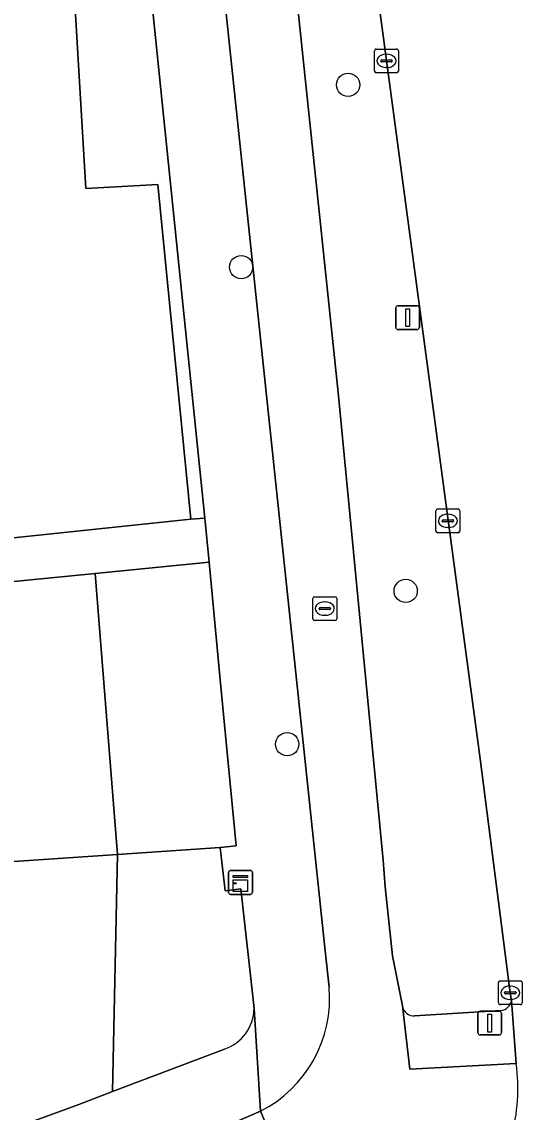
# Model space of a CAD drawing. Extents: x 160554 to 161248, y 385329 to 386506.
# Drawn here: x 161193.92 to 161214.95, y 385364.84 to 385410.64 of the extents above; entities that cross this region are included whole.
import ezdxf

# ---------------------------------------------------------------- set-up
doc = ezdxf.new("R2010")
doc.units = 0
for name, color, linetype in [('IMGEO_Berm_groen', 7, 'Continuous'), ('IMGEO_Boom', 7, 'Continuous'), ('IMGEO_Fietspad_gesloten', 7, 'Continuous'), ('IMGEO_Groenvoorziening', 7, 'Continuous'), ('IMGEO_Kast', 7, 'Continuous'), ('IMGEO_Kolk', 7, 'Continuous'), ('IMGEO_Lichtmast', 7, 'Continuous'), ('IMGEO_Pand', 7, 'Continuous'), ('IMGEO_Rijbaan_regionaal_gesloten', 7, 'Continuous'), ('IMGEO_Rioolput', 7, 'Continuous'), ('IMGEO_Verkeersregelinstallatiepaal', 7, 'Continuous'), ('IMGEO_Voetpad_gesloten', 7, 'Continuous'), ('IMGEO_Voetpad_open', 7, 'Continuous')]:
    doc.layers.add(name, color=color, linetype=linetype)

msp = doc.modelspace()

# ---------------------------------------------------------------- linework, layer by layer
at = {"layer": 'IMGEO_Berm_groen'}
for points in [[(161214.499, 385369.533), (161214.446, 385369.859), (161213.175, 385379.682), (161208.341, 385415.704), (161207.134, 385425.648), (161206.638, 385430.4)], [(161203.715, 385428.436), (161207.209, 385395.073), (161209.109, 385375.432), (161209.191, 385374.309), (161209.492, 385371.406), (161209.91, 385369.306)], [(161210.441, 385368.887), (161214.048, 385369.12)]]:
    msp.add_lwpolyline(points, dxfattribs=at)
for centre, radius, start, end in [((161214.017, 385369.607), 0.488, 273.6404, 351.3229), ((161210.394, 385369.374), 0.489, 187.9867, 275.4609)]:
    msp.add_arc(centre, radius, start, end, dxfattribs=at)
at = {"layer": 'IMGEO_Boom'}
for centre in [(161207.629, 385407.992), (161203.138, 385400.336), (161210.05, 385386.737), (161205.071, 385380.298)]:
    msp.add_circle(centre, 0.489, dxfattribs=at)
at = {"layer": 'IMGEO_Fietspad_gesloten'}
for points in [[(161214.699, 385366.887), (161210.219, 385366.648), (161209.91, 385369.306), (161209.492, 385371.406), (161209.191, 385374.309), (161209.109, 385375.432), (161207.209, 385395.073), (161203.715, 385428.436)], [(161200.691, 385428.101), (161206.666, 385371.615), (161206.834, 385370.098)], [(161202.204, 385360.679), (161202.402, 385360.737), (161202.694, 385360.823), (161205.36, 385361.607), (161203.941, 385364.879), (161203.009, 385364.483), (161202.062, 385364.121), (161186.103, 385358.079), (161182.38, 385356.669), (161178.808, 385355.36)], [(161203.941, 385364.879), (161205.36, 385361.607), (161206.201, 385354.636), (161209.307, 385356.836)]]:
    msp.add_lwpolyline(points, dxfattribs=at)
for centre, radius, start, end in [((161201.513, 385369.636), 5.341, 297.0394, 4.9596), ((161206.998, 385365.856), 7.77, 344.551, 7.6271)]:
    msp.add_arc(centre, radius, start, end, dxfattribs=at)
at = {"layer": 'IMGEO_Groenvoorziening'}
for points in [[(161195.038, 385420.575), (161190.378, 385420.346), (161190.533, 385418.438), (161195.715, 385418.744), (161196.608, 385403.632), (161199.632, 385403.81), (161201.016, 385389.753), (161201.606, 385389.796), (161198.773, 385417.364)], [(161190.837, 385375.222), (161192.737, 385375.319), (161197.939, 385375.671), (161196.994, 385387.473)], [(161196.994, 385387.473), (161192.159, 385386.997), (161192.422, 385381.688), (161192.644, 385377.22)], [(161203.676, 385369.2), (161203.127, 385374.228), (161202.46, 385374.144), (161202.254, 385375.963), (161197.939, 385375.671), (161197.726, 385365.709), (161202.429, 385367.493)]]:
    msp.add_lwpolyline(points, dxfattribs=at)
for points in [[(161202.255, 385382.996), (161201.785, 385387.944), (161196.994, 385387.473), (161197.939, 385375.671), (161202.254, 385375.963), (161202.926, 385376.036)], [(161197.939, 385375.671), (161192.737, 385375.319), (161193.291, 385364.062), (161196.311, 385365.172), (161197.726, 385365.709)]]:
    msp.add_lwpolyline(points, close=True, dxfattribs=at)
msp.add_arc((161201.851, 385369.224), 1.826, 288.4702, 359.232, dxfattribs=at)
at = {"layer": 'IMGEO_Kast'}
for p, q in [((161202.605, 385374.066), (161202.605, 385374.907)), ((161202.605, 385374.907), (161202.605, 385374.066)), ((161202.68, 385374.991), (161203.521, 385374.991)), ((161203.521, 385374.991), (161202.68, 385374.991)), ((161203.605, 385374.916), (161203.605, 385374.075)), ((161203.605, 385374.075), (161203.605, 385374.916)), ((161203.53, 385373.991), (161202.689, 385373.991)), ((161202.689, 385373.991), (161203.53, 385373.991))]:
    msp.add_line(p, q, dxfattribs=at)
for points in [[(161202.8, 385374.781), (161203.4, 385374.781), (161203.4, 385374.696), (161202.8, 385374.696), (161202.8, 385374.781)], [(161202.8, 385374.606), (161203.4, 385374.606), (161203.4, 385374.117), (161202.8, 385374.117), (161202.8, 385374.606)]]:
    msp.add_lwpolyline(points, dxfattribs=at)
msp.add_circle((161202.884, 385374.455), 0.0377, dxfattribs=at)
for centre, start, end in [((161202.683, 385374.913), 92.4484, 184.2845), ((161202.683, 385374.913), 92.4484, 184.2845), ((161203.527, 385374.913), 2.4484, 94.2845), ((161203.527, 385374.913), 2.4484, 94.2845), ((161202.683, 385374.069), 182.4484, 274.2845), ((161202.683, 385374.069), 182.4484, 274.2845), ((161203.527, 385374.069), 272.4484, 4.2845), ((161203.527, 385374.069), 272.4484, 4.2845)]:
    msp.add_arc(centre, 0.0779, start, end, dxfattribs=at)
at = {"layer": 'IMGEO_Kolk'}
for p, q in [((161208.741, 385408.571), (161208.741, 385409.423)), ((161208.816, 385409.497), (161209.668, 385409.497)), ((161209.229, 385409.277), (161209.254, 385409.277)), ((161209.742, 385409.423), (161209.742, 385408.571)), ((161209, 385408.991), (161209, 385409.003)), ((161209.438, 385408.954), (161209.04, 385408.954)), ((161209.043, 385409.04), (161209.441, 385409.04)), ((161209.252, 385408.717), (161209.227, 385408.717)), ((161209.484, 385409.003), (161209.484, 385408.991)), ((161209.668, 385408.497), (161208.816, 385408.497)), ((161211.323, 385389.252), (161211.323, 385390.104)), ((161211.398, 385390.178), (161212.25, 385390.178)), ((161211.811, 385389.958), (161211.836, 385389.958)), ((161212.324, 385390.104), (161212.324, 385389.252)), ((161211.582, 385389.672), (161211.582, 385389.684)), ((161212.02, 385389.635), (161211.622, 385389.635)), ((161211.625, 385389.721), (161212.023, 385389.721)), ((161212.066, 385389.684), (161212.066, 385389.672)), ((161212.25, 385389.178), (161211.398, 385389.178)), ((161211.834, 385389.398), (161211.809, 385389.398)), ((161213.945, 385369.433), (161213.945, 385370.285)), ((161214.02, 385370.359), (161214.872, 385370.359)), ((161214.946, 385370.285), (161214.946, 385369.433)), ((161214.204, 385369.853), (161214.204, 385369.865)), ((161214.642, 385369.816), (161214.244, 385369.816)), ((161214.247, 385369.902), (161214.645, 385369.902)), ((161214.433, 385370.139), (161214.458, 385370.139)), ((161214.688, 385369.865), (161214.688, 385369.853)), ((161214.872, 385369.359), (161214.02, 385369.359)), ((161214.456, 385369.579), (161214.431, 385369.579))]:
    msp.add_line(p, q, dxfattribs=at)
for points in [[(161208.741, 385408.571), (161208.741, 385409.423)], [(161208.816, 385409.497), (161209.668, 385409.497)], [(161209.742, 385409.423), (161209.742, 385408.571)], [(161209.668, 385408.497), (161208.816, 385408.497)], [(161211.323, 385389.252), (161211.323, 385390.104)], [(161211.398, 385390.178), (161212.25, 385390.178)], [(161212.324, 385390.104), (161212.324, 385389.252)], [(161212.25, 385389.178), (161211.398, 385389.178)], [(161213.945, 385369.433), (161213.945, 385370.285)], [(161214.02, 385370.359), (161214.872, 385370.359)], [(161214.946, 385370.285), (161214.946, 385369.433)], [(161214.872, 385369.359), (161214.02, 385369.359)]]:
    msp.add_lwpolyline(points, dxfattribs=at)
for centre, radius, start, end in [((161208.818, 385409.421), 0.0765, 91.552, 178.448), ((161208.818, 385409.421), 0.0765, 91.552, 178.448), ((161209.666, 385409.421), 0.0765, 1.552, 88.448), ((161209.666, 385409.421), 0.0765, 1.552, 88.448), ((161209.04, 385409), 0.0403, 85.8775, 175.7526), ((161209.037, 385408.99), 0.0366, 178.938, 274.7102), ((161209.441, 385408.997), 0.043, 264.8664, 352.4533), ((161209.445, 385409.002), 0.0386, 1.7309, 96.639), ((161208.818, 385408.573), 0.0765, 181.552, 268.448), ((161208.818, 385408.573), 0.0765, 181.552, 268.448), ((161209.666, 385408.573), 0.0765, 271.552, 358.448), ((161209.666, 385408.573), 0.0765, 271.552, 358.448), ((161211.4, 385390.102), 0.0765, 91.552, 178.448), ((161211.4, 385390.102), 0.0765, 91.552, 178.448), ((161212.248, 385390.102), 0.0765, 1.552, 88.448), ((161212.248, 385390.102), 0.0765, 1.552, 88.448), ((161211.622, 385389.681), 0.0403, 85.8775, 175.7526), ((161211.619, 385389.671), 0.0366, 178.938, 274.7102), ((161212.023, 385389.678), 0.043, 264.8664, 352.4533), ((161212.027, 385389.683), 0.0386, 1.7309, 96.639), ((161211.4, 385389.254), 0.0765, 181.552, 268.448), ((161211.4, 385389.254), 0.0765, 181.552, 268.448), ((161212.248, 385389.254), 0.0765, 271.552, 358.448), ((161212.248, 385389.254), 0.0765, 271.552, 358.448), ((161214.022, 385370.283), 0.0765, 91.552, 178.448), ((161214.022, 385370.283), 0.0765, 91.552, 178.448), ((161214.87, 385370.283), 0.0765, 1.552, 88.448), ((161214.87, 385370.283), 0.0765, 1.552, 88.448), ((161214.244, 385369.862), 0.0403, 85.8775, 175.7526), ((161214.241, 385369.852), 0.0366, 178.938, 274.7102), ((161214.645, 385369.859), 0.043, 264.8664, 352.4533), ((161214.649, 385369.864), 0.0386, 1.7309, 96.639), ((161214.022, 385369.435), 0.0765, 181.552, 268.448), ((161214.022, 385369.435), 0.0765, 181.552, 268.448), ((161214.87, 385369.435), 0.0765, 271.552, 358.448), ((161214.87, 385369.435), 0.0765, 271.552, 358.448)]:
    msp.add_arc(centre, radius, start, end, dxfattribs=at)
for centre, major_axis, ratio, start_param, end_param in [((161209.228, 385408.997), (-0.387, 0.002), 0.722429, 4.712389, 7.853982), ((161209.253, 385408.997), (-0.39, 0.002), 0.717154, 1.570796, 4.712389), ((161211.81, 385389.678), (-0.387, 0.002), 0.722429, 4.712389, 7.853982), ((161211.835, 385389.678), (-0.39, 0.002), 0.717154, 1.570796, 4.712389), ((161214.432, 385369.859), (-0.387, 0.002), 0.722429, 4.712389, 7.853982), ((161214.457, 385369.859), (-0.39, 0.002), 0.717154, 1.570796, 4.712389)]:
    msp.add_ellipse(centre, major_axis=major_axis, ratio=ratio, start_param=start_param, end_param=end_param, dxfattribs=at)
at = {"layer": 'IMGEO_Lichtmast'}
for p, q in [((161209.734, 385398.712), (161210.524, 385398.712)), ((161210.524, 385398.712), (161209.734, 385398.712)), ((161209.634, 385397.812), (161209.634, 385398.612)), ((161209.634, 385398.612), (161209.634, 385397.812)), ((161210.624, 385398.612), (161210.624, 385397.812)), ((161210.624, 385397.812), (161210.624, 385398.612)), ((161210.524, 385397.712), (161209.734, 385397.712)), ((161209.734, 385397.712), (161210.524, 385397.712))]:
    msp.add_line(p, q, dxfattribs=at)
msp.add_lwpolyline([(161210.054, 385398.587), (161210.204, 385398.587), (161210.204, 385397.837), (161210.054, 385397.837), (161210.054, 385398.587)], dxfattribs=at)
for centre, start, end in [((161209.734, 385398.612), 90, 180), ((161209.734, 385398.612), 90, 180), ((161210.524, 385398.612), 0, 90), ((161210.524, 385398.612), 360, 90), ((161209.734, 385397.812), 180, 270), ((161209.734, 385397.812), 180, 270), ((161210.524, 385397.812), 270, 0), ((161210.524, 385397.812), 270, 0)]:
    msp.add_arc(centre, 0.1, start, end, dxfattribs=at)
at = {"layer": 'IMGEO_Pand'}
msp.add_lwpolyline([(161190.338, 385399.186), (161190.483, 385396.722), (161190.361, 385396.714), (161190.835, 385388.685), (161191.954, 385388.802), (161201.016, 385389.753), (161199.632, 385403.81), (161196.608, 385403.632), (161195.715, 385418.744), (161190.533, 385418.438), (161189.559, 385418.38), (161185.164, 385418.12), (161185.121, 385418.838), (161182.284, 385418.67), (161181.261, 385418.61), (161181.094, 385418.6), (161181.139, 385417.841), (161176.94, 385417.593), (161175.965, 385417.535), (161170.378, 385417.205), (161171.057, 385405.725), (161171.509, 385398.073), (161181.351, 385398.655), (161186.866, 385398.981)], close=True, dxfattribs=at)
at = {"layer": 'IMGEO_Rijbaan_regionaal_gesloten'}
msp.add_lwpolyline([(161206.638, 385430.4), (161207.134, 385425.648), (161208.341, 385415.704), (161213.175, 385379.682), (161214.446, 385369.859), (161214.499, 385369.533), (161214.699, 385366.887)], dxfattribs=at)
msp.add_arc((161206.998, 385365.856), 7.77, 344.551, 7.6271, dxfattribs=at)
at = {"layer": 'IMGEO_Rioolput'}
for p, q in [((161206.148, 385385.567), (161206.148, 385386.419)), ((161206.223, 385386.493), (161207.075, 385386.493)), ((161206.636, 385386.273), (161206.661, 385386.273)), ((161207.149, 385386.419), (161207.149, 385385.567)), ((161206.407, 385385.987), (161206.407, 385385.999)), ((161206.845, 385385.95), (161206.447, 385385.95)), ((161206.45, 385386.036), (161206.848, 385386.036)), ((161206.891, 385385.999), (161206.891, 385385.987)), ((161207.075, 385385.493), (161206.223, 385385.493)), ((161206.659, 385385.713), (161206.634, 385385.713))]:
    msp.add_line(p, q, dxfattribs=at)
for points in [[(161206.148, 385385.567), (161206.148, 385386.419)], [(161206.223, 385386.493), (161207.075, 385386.493)], [(161207.149, 385386.419), (161207.149, 385385.567)], [(161207.075, 385385.493), (161206.223, 385385.493)]]:
    msp.add_lwpolyline(points, dxfattribs=at)
for centre, radius, start, end in [((161206.225, 385386.417), 0.0765, 91.552, 178.448), ((161206.225, 385386.417), 0.0765, 91.552, 178.448), ((161207.073, 385386.417), 0.0765, 1.552, 88.448), ((161207.073, 385386.417), 0.0765, 1.552, 88.448), ((161206.447, 385385.996), 0.0403, 85.8775, 175.7526), ((161206.444, 385385.986), 0.0366, 178.938, 274.7102), ((161206.848, 385385.993), 0.043, 264.8664, 352.4533), ((161206.852, 385385.998), 0.0386, 1.7309, 96.639), ((161206.225, 385385.569), 0.0765, 181.552, 268.448), ((161206.225, 385385.569), 0.0765, 181.552, 268.448), ((161207.073, 385385.569), 0.0765, 271.552, 358.448), ((161207.073, 385385.569), 0.0765, 271.552, 358.448)]:
    msp.add_arc(centre, radius, start, end, dxfattribs=at)
for centre, major_axis, ratio, start_param, end_param in [((161206.635, 385385.993), (-0.387, 0.002), 0.722429, 4.712389, 7.853982), ((161206.66, 385385.993), (-0.39, 0.002), 0.717154, 1.570796, 4.712389)]:
    msp.add_ellipse(centre, major_axis=major_axis, ratio=ratio, start_param=start_param, end_param=end_param, dxfattribs=at)
at = {"layer": 'IMGEO_Verkeersregelinstallatiepaal'}
for p, q in [((161213.081, 385368.185), (161213.081, 385368.985)), ((161213.081, 385368.985), (161213.081, 385368.185)), ((161213.181, 385369.085), (161213.971, 385369.085)), ((161213.971, 385369.085), (161213.181, 385369.085)), ((161214.071, 385368.985), (161214.071, 385368.185)), ((161214.071, 385368.185), (161214.071, 385368.985)), ((161213.971, 385368.085), (161213.181, 385368.085)), ((161213.181, 385368.085), (161213.971, 385368.085))]:
    msp.add_line(p, q, dxfattribs=at)
msp.add_lwpolyline([(161213.501, 385368.96), (161213.651, 385368.96), (161213.651, 385368.21), (161213.501, 385368.21), (161213.501, 385368.96)], dxfattribs=at)
for centre, start, end in [((161213.181, 385368.985), 90, 180), ((161213.181, 385368.985), 90, 180), ((161213.971, 385368.985), 0, 90), ((161213.971, 385368.985), 360, 90), ((161213.181, 385368.185), 180, 270), ((161213.181, 385368.185), 180, 270), ((161213.971, 385368.185), 270, 0), ((161213.971, 385368.185), 270, 0)]:
    msp.add_arc(centre, 0.1, start, end, dxfattribs=at)
at = {"layer": 'IMGEO_Voetpad_gesloten'}
for points in [[(161209.91, 385369.306), (161210.219, 385366.648), (161214.699, 385366.887), (161214.499, 385369.533)], [(161214.048, 385369.12), (161210.441, 385368.887)]]:
    msp.add_lwpolyline(points, dxfattribs=at)
for centre, radius, start, end in [((161214.017, 385369.607), 0.488, 273.6404, 351.3229), ((161210.394, 385369.374), 0.489, 187.9867, 275.4609)]:
    msp.add_arc(centre, radius, start, end, dxfattribs=at)
at = {"layer": 'IMGEO_Voetpad_open'}
for points in [[(161183.034, 385538.967), (161185.558, 385519.757), (161188.153, 385500), (161197.395, 385429.557), (161197.724, 385427.053), (161197.747, 385426.954), (161198.773, 385417.53), (161198.773, 385417.364), (161201.606, 385389.796), (161201.785, 385387.944), (161202.255, 385382.996), (161202.926, 385376.036), (161202.254, 385375.963), (161202.46, 385374.144), (161203.127, 385374.228), (161203.676, 385369.2), (161203.941, 385364.879)], [(161206.834, 385370.098), (161206.666, 385371.615), (161200.691, 385428.101)], [(161202.062, 385364.121), (161203.009, 385364.483), (161203.941, 385364.879), (161203.676, 385369.2)], [(161202.429, 385367.493), (161197.726, 385365.709), (161196.311, 385365.172), (161193.291, 385364.062), (161179.751, 385359.083), (161178.593, 385358.657), (161176.475, 385357.972), (161171.66, 385356.979), (161169.765, 385353.482), (161172.692, 385353.922), (161173.832, 385354.105)]]:
    msp.add_lwpolyline(points, dxfattribs=at)
msp.add_lwpolyline([(161201.606, 385389.796), (161201.016, 385389.753), (161191.954, 385388.802), (161192.159, 385386.997), (161196.994, 385387.473), (161201.785, 385387.944)], close=True, dxfattribs=at)
for centre, radius, start, end in [((161201.513, 385369.636), 5.341, 297.0394, 4.9596), ((161201.851, 385369.224), 1.826, 288.4702, 359.232)]:
    msp.add_arc(centre, radius, start, end, dxfattribs=at)

doc.saveas('drawing.dxf')
